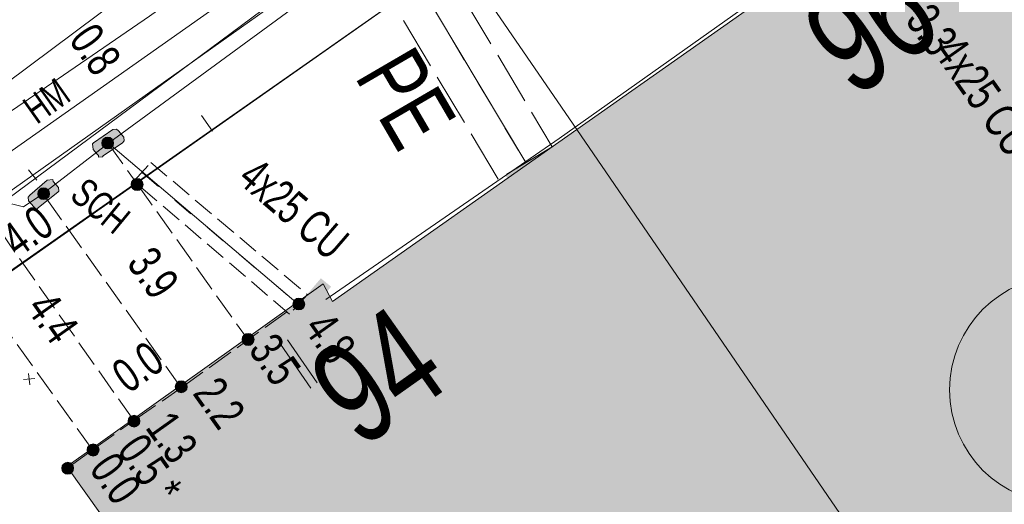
# Model space of a CAD drawing. Header units: metres. Extents: x -740 to 758, y -633 to 854.
# Tile 637 of 656: x 91 to 107, y -169 to -161. Entities that reach past the tile are written whole.
import ezdxf

# ---------------------------------------------------------------- set-up
doc = ezdxf.new("R2010")
doc.units = ezdxf.units.M
doc.header["$MEASUREMENT"] = 0
for name, pattern in [('333_125', [0.4576, 0.3328, -0.1248]), ('333_333', [0.6656, 0.3328, -0.3328]), ('416_125', [0.5408, 0.416, -0.1248]), ('416_416', [0.832, 0.416, -0.416]), ('832_208', [1.04, 0.832, -0.208])]:
    doc.linetypes.add(name, pattern=pattern)
for name, color, linetype in [('Gas.LOVION', 7, 'Continuous'), ('Gis.LOVION', 7, 'Continuous'), ('Grundkarte.LOVION', 7, 'Continuous'), ('Grundkarte_Text.LOVION', 7, 'Continuous'), ('Strom.LOVION', 7, 'Continuous'), ('StromBemass.LOVION', 7, 'Continuous'), ('Telko.LOVION', 7, 'Continuous'), ('Wasser.LOVION', 7, 'Continuous')]:
    doc.layers.add(name, color=color, linetype=linetype)
doc.styles.add('ERSTELLTER_STIL_1', font='arial.ttf')

msp = doc.modelspace()

# ---------------------------------------------------------------- hatches: boundary and pattern name
at = {"layer": 'Grundkarte.LOVION', "linetype": 'Continuous', "lineweight": 18}
for points in [[(107.567, -173.953), (112.184, -170.694), (112.931, -171.685), (116.584, -169.14), (111.329, -161.644), (109.747, -159.375), (109.61, -159.478), (108.889, -158.454), (107.926, -157.071), (103.754, -160.05), (103.927, -160.299), (100.083, -163.01)], [(107.567, -173.953), (100.083, -163.01), (96.24, -165.721), (96.094, -165.439), (92.06, -168.316), (94.459, -171.688), (94.21, -171.86), (100.241, -180.639), (103.92, -178.063), (103.252, -176.976)]]:
    msp.add_hatch(color=9, dxfattribs=at).paths.add_polyline_path(points)
at = {"layer": 'Strom.LOVION', "linetype": 'Continuous', "lineweight": 13}
for points in [[(92.632, -163.428), (92.937, -163.221), (92.963, -163.189), (92.957, -163.13), (92.874, -163.035), (92.842, -163.009), (92.783, -163.014), (92.479, -163.221), (92.465, -163.237), (92.474, -163.325), (92.541, -163.407), (92.557, -163.421), (92.56, -163.45), (92.619, -163.444)], [(91.753, -163.81), (91.48, -164.043), (91.454, -164.075), (91.459, -164.134), (91.543, -164.229), (91.591, -164.269), (91.617, -164.237), (91.919, -164), (91.932, -163.984), (91.927, -163.926), (91.844, -163.83), (91.841, -163.801)], [(96.056, -165.354), (95.38, -166.145), (95.544, -166.306), (96.217, -165.486)]]:
    msp.add_hatch(color=7, dxfattribs=at).paths.add_polyline_path(points)
at = {"layer": 'StromBemass.LOVION', "linetype": 'Continuous', "lineweight": 13}
for points in [[(92.775, -163.285), (92.782, -163.275), (92.788, -163.265), (92.792, -163.254), (92.795, -163.243), (92.797, -163.231), (92.797, -163.219), (92.795, -163.208), (92.792, -163.196), (92.788, -163.185), (92.782, -163.175), (92.775, -163.165), (92.767, -163.157), (92.758, -163.149), (92.748, -163.143), (92.737, -163.138), (92.726, -163.135), (92.714, -163.132), (92.703, -163.132), (92.691, -163.133), (92.679, -163.135), (92.668, -163.138), (92.658, -163.143), (92.648, -163.15), (92.639, -163.157), (92.631, -163.166), (92.624, -163.176), (92.618, -163.186), (92.614, -163.197), (92.611, -163.208), (92.61, -163.22), (92.61, -163.232), (92.611, -163.243), (92.614, -163.255), (92.618, -163.266), (92.624, -163.276), (92.631, -163.285), (92.639, -163.294), (92.648, -163.301), (92.658, -163.308), (92.669, -163.313), (92.68, -163.316), (92.692, -163.318), (92.703, -163.319), (92.715, -163.318), (92.727, -163.316), (92.738, -163.312), (92.748, -163.307), (92.758, -163.301), (92.767, -163.294)], [(93.238, -163.938), (93.245, -163.928), (93.25, -163.918), (93.255, -163.907), (93.257, -163.895), (93.259, -163.884), (93.259, -163.872), (93.257, -163.86), (93.254, -163.849), (93.25, -163.838), (93.244, -163.827), (93.237, -163.818), (93.229, -163.809), (93.22, -163.802), (93.21, -163.795), (93.199, -163.79), (93.188, -163.787), (93.177, -163.785), (93.165, -163.784), (93.153, -163.785), (93.141, -163.787), (93.13, -163.791), (93.119, -163.796), (93.11, -163.802), (93.1, -163.81), (93.092, -163.818), (93.085, -163.828), (93.08, -163.838), (93.076, -163.849), (93.073, -163.861), (93.071, -163.872), (93.071, -163.884), (93.073, -163.896), (93.076, -163.907), (93.08, -163.918), (93.086, -163.929), (93.093, -163.938), (93.101, -163.947), (93.11, -163.954), (93.12, -163.961), (93.131, -163.966), (93.142, -163.969), (93.154, -163.971), (93.165, -163.972), (93.177, -163.971), (93.189, -163.969), (93.2, -163.965), (93.211, -163.96), (93.221, -163.954), (93.23, -163.946)], [(93.238, -163.935), (93.245, -163.925), (93.251, -163.915), (93.255, -163.904), (93.258, -163.892), (93.26, -163.88), (93.259, -163.869), (93.258, -163.857), (93.255, -163.845), (93.251, -163.834), (93.245, -163.824), (93.238, -163.815), (93.23, -163.806), (93.221, -163.798), (93.211, -163.792), (93.2, -163.787), (93.189, -163.784), (93.177, -163.781), (93.165, -163.781), (93.153, -163.781), (93.142, -163.784), (93.131, -163.787), (93.12, -163.792), (93.11, -163.799), (93.101, -163.806), (93.093, -163.815), (93.086, -163.825), (93.08, -163.835), (93.076, -163.846), (93.073, -163.857), (93.072, -163.869), (93.072, -163.881), (93.073, -163.893), (93.076, -163.904), (93.08, -163.915), (93.086, -163.925), (93.093, -163.935), (93.101, -163.944), (93.11, -163.951), (93.12, -163.957), (93.131, -163.962), (93.142, -163.966), (93.154, -163.968), (93.166, -163.969), (93.178, -163.968), (93.189, -163.966), (93.2, -163.962), (93.211, -163.957), (93.221, -163.951), (93.23, -163.943)], [(91.767, -164.081), (91.773, -164.072), (91.779, -164.062), (91.783, -164.051), (91.786, -164.04), (91.788, -164.028), (91.787, -164.016), (91.786, -164.005), (91.783, -163.994), (91.779, -163.983), (91.773, -163.973), (91.766, -163.963), (91.758, -163.955), (91.749, -163.947), (91.739, -163.941), (91.729, -163.936), (91.718, -163.933), (91.706, -163.931), (91.695, -163.93), (91.683, -163.931), (91.672, -163.933), (91.661, -163.936), (91.65, -163.941), (91.64, -163.948), (91.631, -163.955), (91.623, -163.964), (91.617, -163.973), (91.611, -163.983), (91.607, -163.994), (91.604, -164.005), (91.602, -164.017), (91.603, -164.029), (91.604, -164.04), (91.607, -164.051), (91.611, -164.062), (91.617, -164.072), (91.624, -164.082), (91.632, -164.09), (91.641, -164.098), (91.651, -164.104), (91.661, -164.109), (91.672, -164.112), (91.684, -164.115), (91.695, -164.115), (91.707, -164.114), (91.718, -164.112), (91.729, -164.109), (91.74, -164.104), (91.75, -164.097), (91.759, -164.09)], [(91.735, -164.063), (91.739, -164.056), (91.743, -164.05), (91.746, -164.042), (91.748, -164.035), (91.749, -164.027), (91.749, -164.019), (91.748, -164.012), (91.746, -164.004), (91.743, -163.997), (91.739, -163.99), (91.734, -163.984), (91.729, -163.978), (91.723, -163.973), (91.716, -163.969), (91.709, -163.966), (91.702, -163.964), (91.694, -163.962), (91.687, -163.962), (91.679, -163.962), (91.671, -163.964), (91.664, -163.966), (91.657, -163.969), (91.65, -163.974), (91.644, -163.979), (91.639, -163.984), (91.635, -163.991), (91.631, -163.997), (91.628, -164.005), (91.626, -164.012), (91.625, -164.02), (91.625, -164.028), (91.626, -164.035), (91.628, -164.043), (91.631, -164.05), (91.635, -164.057), (91.639, -164.063), (91.645, -164.069), (91.651, -164.074), (91.657, -164.078), (91.664, -164.081), (91.672, -164.083), (91.679, -164.085), (91.687, -164.085), (91.695, -164.085), (91.702, -164.083), (91.71, -164.081), (91.717, -164.078), (91.723, -164.073), (91.729, -164.068)], [(95.782, -165.818), (95.788, -165.809), (95.794, -165.799), (95.798, -165.788), (95.801, -165.776), (95.803, -165.765), (95.802, -165.753), (95.801, -165.742), (95.798, -165.73), (95.794, -165.719), (95.788, -165.709), (95.781, -165.7), (95.773, -165.691), (95.764, -165.684), (95.754, -165.678), (95.744, -165.673), (95.733, -165.669), (95.721, -165.667), (95.709, -165.666), (95.698, -165.667), (95.686, -165.669), (95.675, -165.673), (95.665, -165.678), (95.655, -165.684), (95.646, -165.692), (95.638, -165.7), (95.631, -165.71), (95.626, -165.72), (95.621, -165.731), (95.618, -165.742), (95.617, -165.754), (95.617, -165.765), (95.619, -165.777), (95.621, -165.788), (95.626, -165.799), (95.631, -165.809), (95.638, -165.819), (95.646, -165.827), (95.655, -165.835), (95.665, -165.841), (95.676, -165.846), (95.687, -165.849), (95.698, -165.852), (95.71, -165.852), (95.722, -165.852), (95.733, -165.849), (95.744, -165.846), (95.755, -165.841), (95.765, -165.834), (95.774, -165.827)], [(94.983, -166.377), (94.99, -166.367), (94.996, -166.357), (95, -166.346), (95.003, -166.334), (95.005, -166.322), (95.005, -166.31), (95.003, -166.299), (95, -166.287), (94.996, -166.276), (94.99, -166.266), (94.983, -166.256), (94.975, -166.248), (94.966, -166.24), (94.956, -166.234), (94.945, -166.229), (94.934, -166.225), (94.922, -166.223), (94.91, -166.222), (94.898, -166.223), (94.887, -166.225), (94.875, -166.229), (94.865, -166.234), (94.855, -166.241), (94.846, -166.248), (94.838, -166.257), (94.831, -166.266), (94.825, -166.277), (94.821, -166.288), (94.818, -166.299), (94.816, -166.311), (94.816, -166.323), (94.818, -166.335), (94.821, -166.346), (94.825, -166.357), (94.831, -166.367), (94.838, -166.377), (94.846, -166.386), (94.855, -166.393), (94.865, -166.4), (94.876, -166.405), (94.887, -166.408), (94.899, -166.41), (94.911, -166.411), (94.923, -166.41), (94.934, -166.408), (94.945, -166.404), (94.956, -166.399), (94.966, -166.393), (94.975, -166.385)], [(93.932, -167.121), (93.939, -167.111), (93.945, -167.101), (93.949, -167.09), (93.952, -167.079), (93.953, -167.067), (93.953, -167.055), (93.952, -167.043), (93.949, -167.032), (93.945, -167.021), (93.939, -167.011), (93.932, -167.001), (93.924, -166.993), (93.915, -166.985), (93.905, -166.979), (93.894, -166.974), (93.883, -166.97), (93.871, -166.968), (93.859, -166.967), (93.848, -166.968), (93.836, -166.97), (93.825, -166.974), (93.814, -166.979), (93.804, -166.985), (93.795, -166.993), (93.787, -167.002), (93.78, -167.011), (93.775, -167.022), (93.77, -167.033), (93.767, -167.044), (93.766, -167.056), (93.766, -167.067), (93.768, -167.079), (93.771, -167.091), (93.775, -167.101), (93.781, -167.112), (93.788, -167.121), (93.796, -167.13), (93.805, -167.137), (93.815, -167.144), (93.825, -167.149), (93.837, -167.152), (93.848, -167.154), (93.86, -167.155), (93.872, -167.154), (93.883, -167.152), (93.895, -167.148), (93.905, -167.143), (93.915, -167.137), (93.924, -167.129)], [(93.903, -167.113), (93.908, -167.106), (93.912, -167.099), (93.914, -167.092), (93.916, -167.084), (93.917, -167.076), (93.917, -167.068), (93.916, -167.061), (93.914, -167.053), (93.911, -167.046), (93.908, -167.039), (93.903, -167.032), (93.897, -167.027), (93.891, -167.022), (93.885, -167.017), (93.877, -167.014), (93.87, -167.012), (93.862, -167.01), (93.854, -167.01), (93.846, -167.01), (93.839, -167.012), (93.831, -167.014), (93.824, -167.018), (93.817, -167.022), (93.811, -167.027), (93.806, -167.033), (93.801, -167.039), (93.797, -167.046), (93.795, -167.053), (93.793, -167.061), (93.792, -167.069), (93.792, -167.077), (93.793, -167.085), (93.795, -167.092), (93.798, -167.1), (93.801, -167.107), (93.806, -167.113), (93.812, -167.119), (93.818, -167.124), (93.824, -167.128), (93.832, -167.131), (93.839, -167.134), (93.847, -167.135), (93.855, -167.136), (93.863, -167.135), (93.87, -167.134), (93.878, -167.131), (93.885, -167.128), (93.892, -167.123), (93.898, -167.118)], [(93.907, -167.114), (93.912, -167.107), (93.916, -167.1), (93.918, -167.093), (93.92, -167.085), (93.921, -167.077), (93.921, -167.069), (93.92, -167.061), (93.918, -167.054), (93.915, -167.046), (93.912, -167.039), (93.907, -167.033), (93.901, -167.027), (93.895, -167.022), (93.889, -167.018), (93.881, -167.015), (93.874, -167.012), (93.866, -167.011), (93.858, -167.01), (93.85, -167.011), (93.842, -167.012), (93.835, -167.015), (93.828, -167.018), (93.821, -167.022), (93.815, -167.028), (93.809, -167.033), (93.805, -167.04), (93.801, -167.047), (93.798, -167.054), (93.796, -167.062), (93.795, -167.07), (93.795, -167.078), (93.796, -167.086), (93.798, -167.093), (93.801, -167.101), (93.805, -167.108), (93.81, -167.114), (93.815, -167.12), (93.821, -167.125), (93.828, -167.129), (93.835, -167.132), (93.843, -167.135), (93.851, -167.136), (93.858, -167.137), (93.866, -167.136), (93.874, -167.135), (93.882, -167.132), (93.889, -167.129), (93.896, -167.125), (93.902, -167.119)], [(93.189, -167.661), (93.196, -167.652), (93.201, -167.642), (93.206, -167.631), (93.208, -167.619), (93.21, -167.608), (93.21, -167.596), (93.208, -167.584), (93.205, -167.573), (93.201, -167.562), (93.195, -167.552), (93.188, -167.542), (93.18, -167.534), (93.171, -167.526), (93.161, -167.52), (93.151, -167.515), (93.14, -167.512), (93.128, -167.51), (93.116, -167.509), (93.105, -167.51), (93.093, -167.512), (93.082, -167.515), (93.072, -167.52), (93.062, -167.527), (93.053, -167.534), (93.045, -167.543), (93.038, -167.552), (93.032, -167.563), (93.028, -167.574), (93.025, -167.585), (93.024, -167.597), (93.024, -167.608), (93.025, -167.62), (93.028, -167.631), (93.032, -167.642), (93.038, -167.652), (93.045, -167.662), (93.053, -167.67), (93.062, -167.678), (93.072, -167.684), (93.083, -167.689), (93.094, -167.693), (93.105, -167.695), (93.117, -167.695), (93.129, -167.695), (93.14, -167.692), (93.151, -167.689), (93.162, -167.684), (93.172, -167.677), (93.181, -167.67)], [(93.165, -167.629), (93.17, -167.623), (93.173, -167.616), (93.176, -167.609), (93.178, -167.601), (93.179, -167.594), (93.179, -167.586), (93.178, -167.578), (93.176, -167.571), (93.173, -167.563), (93.169, -167.557), (93.165, -167.55), (93.16, -167.545), (93.154, -167.54), (93.147, -167.536), (93.14, -167.532), (93.133, -167.53), (93.125, -167.529), (93.117, -167.528), (93.109, -167.529), (93.102, -167.53), (93.094, -167.533), (93.087, -167.536), (93.081, -167.54), (93.075, -167.545), (93.07, -167.551), (93.065, -167.557), (93.061, -167.564), (93.058, -167.571), (93.057, -167.579), (93.056, -167.586), (93.056, -167.594), (93.057, -167.602), (93.059, -167.609), (93.061, -167.617), (93.065, -167.623), (93.07, -167.63), (93.075, -167.635), (93.081, -167.64), (93.088, -167.644), (93.095, -167.648), (93.102, -167.65), (93.11, -167.651), (93.118, -167.652), (93.125, -167.651), (93.133, -167.65), (93.14, -167.647), (93.147, -167.644), (93.154, -167.64), (93.16, -167.635)], [(93.167, -167.636), (93.172, -167.63), (93.176, -167.623), (93.179, -167.616), (93.181, -167.608), (93.182, -167.6), (93.182, -167.592), (93.181, -167.585), (93.179, -167.577), (93.176, -167.57), (93.172, -167.563), (93.167, -167.556), (93.162, -167.551), (93.156, -167.546), (93.149, -167.541), (93.142, -167.538), (93.134, -167.536), (93.126, -167.534), (93.119, -167.534), (93.111, -167.534), (93.103, -167.536), (93.095, -167.538), (93.088, -167.541), (93.082, -167.546), (93.076, -167.551), (93.07, -167.557), (93.066, -167.563), (93.062, -167.57), (93.059, -167.577), (93.057, -167.585), (93.056, -167.593), (93.056, -167.601), (93.057, -167.609), (93.059, -167.616), (93.062, -167.624), (93.066, -167.63), (93.07, -167.637), (93.076, -167.643), (93.082, -167.648), (93.089, -167.652), (93.096, -167.655), (93.103, -167.658), (93.111, -167.659), (93.119, -167.659), (93.127, -167.659), (93.135, -167.657), (93.142, -167.655), (93.149, -167.652), (93.156, -167.647), (93.162, -167.642)], [(93.165, -167.63), (93.169, -167.623), (93.173, -167.617), (93.175, -167.61), (93.177, -167.602), (93.178, -167.595), (93.178, -167.587), (93.177, -167.58), (93.175, -167.572), (93.172, -167.565), (93.169, -167.558), (93.164, -167.552), (93.159, -167.547), (93.153, -167.542), (93.147, -167.538), (93.14, -167.535), (93.133, -167.532), (93.125, -167.531), (93.117, -167.53), (93.11, -167.531), (93.102, -167.532), (93.095, -167.535), (93.088, -167.538), (93.082, -167.542), (93.076, -167.547), (93.071, -167.553), (93.066, -167.559), (93.063, -167.565), (93.06, -167.573), (93.058, -167.58), (93.057, -167.587), (93.057, -167.595), (93.058, -167.603), (93.06, -167.61), (93.063, -167.617), (93.066, -167.624), (93.071, -167.63), (93.076, -167.635), (93.082, -167.64), (93.089, -167.644), (93.095, -167.648), (93.103, -167.65), (93.11, -167.651), (93.118, -167.652), (93.125, -167.651), (93.133, -167.65), (93.14, -167.647), (93.147, -167.644), (93.153, -167.64), (93.159, -167.635)], [(92.546, -168.116), (92.553, -168.107), (92.559, -168.096), (92.563, -168.085), (92.566, -168.074), (92.568, -168.062), (92.568, -168.05), (92.566, -168.038), (92.563, -168.026), (92.559, -168.015), (92.553, -168.005), (92.546, -167.995), (92.538, -167.987), (92.528, -167.979), (92.518, -167.973), (92.508, -167.968), (92.496, -167.964), (92.484, -167.962), (92.473, -167.961), (92.461, -167.962), (92.449, -167.964), (92.438, -167.968), (92.427, -167.973), (92.417, -167.979), (92.408, -167.987), (92.4, -167.996), (92.393, -168.005), (92.387, -168.016), (92.383, -168.027), (92.38, -168.039), (92.378, -168.05), (92.378, -168.062), (92.38, -168.074), (92.383, -168.086), (92.387, -168.097), (92.393, -168.107), (92.4, -168.117), (92.408, -168.125), (92.417, -168.133), (92.427, -168.139), (92.438, -168.144), (92.45, -168.148), (92.461, -168.15), (92.473, -168.151), (92.485, -168.15), (92.497, -168.148), (92.508, -168.144), (92.519, -168.139), (92.529, -168.133), (92.538, -168.125)], [(92.517, -168.098), (92.521, -168.092), (92.525, -168.085), (92.528, -168.077), (92.53, -168.07), (92.531, -168.062), (92.531, -168.054), (92.53, -168.046), (92.528, -168.038), (92.525, -168.031), (92.521, -168.024), (92.517, -168.018), (92.511, -168.012), (92.505, -168.007), (92.498, -168.003), (92.491, -167.999), (92.484, -167.997), (92.476, -167.995), (92.468, -167.995), (92.46, -167.995), (92.452, -167.997), (92.445, -167.999), (92.438, -168.003), (92.431, -168.007), (92.425, -168.012), (92.419, -168.018), (92.415, -168.024), (92.411, -168.031), (92.408, -168.039), (92.406, -168.046), (92.405, -168.054), (92.405, -168.062), (92.406, -168.07), (92.408, -168.078), (92.411, -168.085), (92.415, -168.092), (92.42, -168.098), (92.425, -168.104), (92.431, -168.109), (92.438, -168.113), (92.445, -168.117), (92.453, -168.119), (92.46, -168.121), (92.468, -168.121), (92.476, -168.121), (92.484, -168.119), (92.492, -168.117), (92.499, -168.113), (92.505, -168.109), (92.511, -168.104)], [(92.517, -168.098), (92.521, -168.092), (92.525, -168.085), (92.528, -168.077), (92.53, -168.07), (92.531, -168.062), (92.531, -168.054), (92.53, -168.046), (92.528, -168.038), (92.525, -168.031), (92.521, -168.024), (92.517, -168.018), (92.511, -168.012), (92.505, -168.007), (92.498, -168.003), (92.491, -167.999), (92.484, -167.997), (92.476, -167.995), (92.468, -167.995), (92.46, -167.995), (92.452, -167.997), (92.445, -167.999), (92.438, -168.003), (92.431, -168.007), (92.425, -168.012), (92.419, -168.018), (92.415, -168.024), (92.411, -168.031), (92.408, -168.039), (92.406, -168.046), (92.405, -168.054), (92.405, -168.062), (92.406, -168.07), (92.408, -168.078), (92.411, -168.085), (92.415, -168.092), (92.42, -168.098), (92.425, -168.104), (92.431, -168.109), (92.438, -168.113), (92.445, -168.117), (92.453, -168.119), (92.46, -168.121), (92.468, -168.121), (92.476, -168.121), (92.484, -168.119), (92.492, -168.117), (92.499, -168.113), (92.505, -168.109), (92.511, -168.104)], [(92.146, -168.403), (92.153, -168.393), (92.159, -168.383), (92.163, -168.372), (92.166, -168.361), (92.168, -168.349), (92.168, -168.337), (92.166, -168.326), (92.163, -168.314), (92.159, -168.303), (92.153, -168.293), (92.146, -168.283), (92.138, -168.275), (92.129, -168.267), (92.119, -168.261), (92.108, -168.256), (92.097, -168.252), (92.085, -168.25), (92.074, -168.25), (92.062, -168.25), (92.05, -168.253), (92.039, -168.256), (92.028, -168.261), (92.019, -168.268), (92.009, -168.275), (92.001, -168.284), (91.995, -168.293), (91.989, -168.304), (91.985, -168.315), (91.982, -168.326), (91.98, -168.338), (91.98, -168.35), (91.982, -168.361), (91.985, -168.373), (91.989, -168.384), (91.995, -168.394), (92.002, -168.403), (92.01, -168.412), (92.019, -168.419), (92.029, -168.426), (92.04, -168.431), (92.051, -168.434), (92.062, -168.437), (92.074, -168.437), (92.086, -168.436), (92.098, -168.434), (92.109, -168.431), (92.119, -168.425), (92.129, -168.419), (92.138, -168.412)], [(92.123, -168.385), (92.128, -168.378), (92.132, -168.371), (92.135, -168.364), (92.137, -168.356), (92.138, -168.347), (92.138, -168.339), (92.137, -168.331), (92.134, -168.323), (92.131, -168.315), (92.127, -168.308), (92.123, -168.302), (92.117, -168.296), (92.111, -168.29), (92.104, -168.286), (92.096, -168.282), (92.088, -168.28), (92.08, -168.278), (92.072, -168.278), (92.064, -168.278), (92.056, -168.28), (92.048, -168.283), (92.04, -168.286), (92.033, -168.291), (92.027, -168.296), (92.021, -168.302), (92.017, -168.309), (92.013, -168.316), (92.01, -168.323), (92.008, -168.331), (92.007, -168.34), (92.007, -168.348), (92.008, -168.356), (92.01, -168.364), (92.013, -168.372), (92.017, -168.379), (92.022, -168.385), (92.027, -168.391), (92.034, -168.397), (92.041, -168.401), (92.048, -168.405), (92.056, -168.407), (92.064, -168.409), (92.072, -168.409), (92.081, -168.409), (92.089, -168.407), (92.096, -168.404), (92.104, -168.401), (92.111, -168.396), (92.117, -168.391)], [(92.123, -168.385), (92.128, -168.378), (92.132, -168.371), (92.135, -168.364), (92.137, -168.356), (92.138, -168.347), (92.138, -168.339), (92.137, -168.331), (92.134, -168.323), (92.131, -168.315), (92.127, -168.308), (92.123, -168.302), (92.117, -168.296), (92.111, -168.29), (92.104, -168.286), (92.096, -168.282), (92.088, -168.28), (92.08, -168.278), (92.072, -168.278), (92.064, -168.278), (92.056, -168.28), (92.048, -168.283), (92.04, -168.286), (92.033, -168.291), (92.027, -168.296), (92.021, -168.302), (92.017, -168.309), (92.013, -168.316), (92.01, -168.323), (92.008, -168.331), (92.007, -168.34), (92.007, -168.348), (92.008, -168.356), (92.01, -168.364), (92.013, -168.372), (92.017, -168.379), (92.022, -168.385), (92.027, -168.391), (92.034, -168.397), (92.041, -168.401), (92.048, -168.405), (92.056, -168.407), (92.064, -168.409), (92.072, -168.409), (92.081, -168.409), (92.089, -168.407), (92.096, -168.404), (92.104, -168.401), (92.111, -168.396), (92.117, -168.391)], [(92.123, -168.385), (92.128, -168.378), (92.132, -168.371), (92.135, -168.364), (92.137, -168.356), (92.138, -168.347), (92.138, -168.339), (92.137, -168.331), (92.134, -168.323), (92.131, -168.315), (92.127, -168.308), (92.123, -168.302), (92.117, -168.296), (92.111, -168.29), (92.104, -168.286), (92.096, -168.282), (92.088, -168.28), (92.08, -168.278), (92.072, -168.278), (92.064, -168.278), (92.056, -168.28), (92.048, -168.283), (92.04, -168.286), (92.033, -168.291), (92.027, -168.296), (92.021, -168.302), (92.017, -168.309), (92.013, -168.316), (92.01, -168.323), (92.008, -168.331), (92.007, -168.34), (92.007, -168.348), (92.008, -168.356), (92.01, -168.364), (92.013, -168.372), (92.017, -168.379), (92.022, -168.385), (92.027, -168.391), (92.034, -168.397), (92.041, -168.401), (92.048, -168.405), (92.056, -168.407), (92.064, -168.409), (92.072, -168.409), (92.081, -168.409), (92.089, -168.407), (92.096, -168.404), (92.104, -168.401), (92.111, -168.396), (92.117, -168.391)]]:
    msp.add_hatch(color=7, dxfattribs=at).paths.add_polyline_path(points)
at = {"layer": 'Wasser.LOVION', "linetype": 'Continuous', "lineweight": 13}
msp.add_hatch(color=7, dxfattribs=at).paths.add_polyline_path([(99.598, -163.338), (98.956, -163.726), (99.15, -164.047), (99.779, -163.675)])

# ---------------------------------------------------------------- linework, layer by layer
at = {"layer": 'Gas.LOVION', "color": 5, "linetype": 'Continuous', "lineweight": 18}
msp.add_lwpolyline([(135.204, -132.562), (134.502, -133.089), (122.802, -141.297), (102.376, -155.471), (100.867, -156.52), (81.209, -170.382), (79.293, -171.501), (78.795, -171.845), (74.034, -175.443), (59.227, -185.728), (52.807, -190.198)], dxfattribs=at)
msp.add_circle((107.737, -167.109), 1.793, dxfattribs=at)
at = {"layer": 'Gis.LOVION', "color": 44, "linetype": 'Continuous', "lineweight": 18}
msp.add_lwpolyline([(109.548, -159.454), (107.903, -157.132), (103.62, -160.181), (103.754, -160.346), (99.802, -163.156), (96.133, -165.687)], dxfattribs=at)
at = {"layer": 'Grundkarte.LOVION', "color": 8, "linetype": 'Continuous', "lineweight": 18}
for points in [[(134.307, -131.852), (132.097, -133.427), (128.47, -135.94), (124.548, -138.747), (121.616, -140.807), (118.213, -143.179), (113.936, -146.286), (111.189, -148.121), (108.31, -150.117), (105.309, -152.066), (100.671, -155.416), (98.041, -157.239), (95.687, -158.859), (92.19, -161.476), (89.27, -163.653), (85.846, -166.116), (82.946, -168.203), (80.247, -169.915), (76.975, -172.126), (74.51, -173.815), (71.259, -175.936), (68.973, -177.342), (66.64, -178.871), (63.638, -180.819)], [(136.364, -133.542), (130.087, -137.969), (108.761, -152.911), (98.222, -160.295), (87.519, -167.815), (76.98, -175.2), (66.251, -182.751), (55.601, -190.206), (44.871, -197.757), (31.814, -206.896), (18.678, -216.13), (5.595, -225.301), (-7.452, -240.586), (-16.723, -263.659), (-16.987, -267.912), (-17.629, -276.162)], [(136.364, -133.542), (130.087, -137.969), (108.761, -152.911), (98.222, -160.295), (87.519, -167.815), (76.98, -175.2), (66.251, -182.751), (55.601, -190.206), (44.871, -197.757), (31.814, -206.896), (18.678, -216.13), (5.595, -225.301), (-7.452, -240.586), (-16.723, -263.659), (-16.987, -267.912), (-17.629, -276.162)], [(90.228, -165.895), (98.222, -160.295), (106.301, -154.658)], [(94.18, -162.789), (94.352, -163.038)]]:
    msp.add_lwpolyline(points, dxfattribs=at)
at = {"layer": 'Grundkarte.LOVION', "color": 253, "linetype": 'Continuous', "lineweight": 18}
msp.add_lwpolyline([(55.601, -190.206), (68.844, -209.275), (74.844, -205.644), (79.946, -202.515), (66.251, -182.751), (76.98, -175.2), (87.519, -167.815), (98.222, -160.295), (108.761, -152.911), (124.365, -175.266), (123.14, -176.036), (117.533, -179.451), (113.183, -182.123), (108.054, -185.284), (104.596, -187.396), (102.198, -188.871), (91.908, -195.168), (95.575, -201.844), (103.805, -216.792), (89.302, -224.742), (87.646, -225.643), (86.272, -226.398), (68.712, -236.036), (57.832, -216.056)], dxfattribs=at)
at = {"layer": 'Grundkarte.LOVION', "color": 8, "linetype": 'Continuous', "lineweight": 18}
for points in [[(98.222, -160.295), (108.761, -152.911), (124.365, -175.266), (123.14, -176.036), (117.533, -179.451), (113.183, -182.123), (109.697, -176.996), (107.567, -173.953), (100.083, -163.01)], [(107.567, -173.953), (100.083, -163.01), (103.927, -160.299), (103.754, -160.05), (107.926, -157.071), (108.889, -158.454), (109.61, -159.478), (109.747, -159.375), (111.329, -161.644), (116.584, -169.14), (112.931, -171.685), (112.184, -170.694)], [(94.227, -177.474), (87.519, -167.815), (98.222, -160.295), (100.083, -163.01), (107.567, -173.953), (109.697, -176.996), (113.183, -182.123), (108.054, -185.284), (104.596, -187.396), (102.198, -188.871), (101.962, -188.569)], [(107.567, -173.953), (103.252, -176.976), (103.92, -178.063), (100.241, -180.639), (94.21, -171.86), (94.459, -171.688), (92.06, -168.316), (96.094, -165.439), (96.24, -165.721), (100.083, -163.01)]]:
    msp.add_lwpolyline(points, close=True, dxfattribs=at)
at = {"layer": 'Strom.LOVION', "color": 1, "linetype": 'Continuous', "lineweight": 18}
msp.add_lwpolyline([(52.677, -191.437), (61.851, -184.304), (65.33, -182.102), (68.279, -180.218), (83.604, -169.335), (90.8, -164.346), (101.368, -156.5), (102.778, -155.505), (105.576, -153.739), (108.865, -151.408), (132.551, -134.905), (124.132, -123.463)], dxfattribs=at)
at = {"layer": 'Strom.LOVION', "color": 150, "linetype": 'Continuous', "lineweight": 18}
for points in [[(91.685, -164.023), (92.716, -163.228), (101.389, -156.868)], [(91.685, -164.023), (91.38, -164.23), (90.577, -164.028), (89.912, -164.477), (80.567, -170.475), (80.236, -171.467)]]:
    msp.add_lwpolyline(points, dxfattribs=at)
at = {"layer": 'Strom.LOVION', "color": 7, "linetype": 'Continuous', "lineweight": 13}
for points in [[(92.632, -163.428), (92.619, -163.444), (92.56, -163.45), (92.557, -163.421), (92.541, -163.407), (92.474, -163.325), (92.465, -163.237), (92.479, -163.221), (92.783, -163.014), (92.842, -163.009), (92.874, -163.035), (92.957, -163.13), (92.963, -163.189), (92.937, -163.221)], [(91.753, -163.81), (91.841, -163.801), (91.844, -163.83), (91.927, -163.926), (91.932, -163.984), (91.919, -164), (91.617, -164.237), (91.591, -164.269), (91.543, -164.229), (91.459, -164.134), (91.454, -164.075), (91.48, -164.043)]]:
    msp.add_lwpolyline(points, close=True, dxfattribs=at)
at = {"layer": 'Strom.LOVION', "color": 5, "linetype": 'Continuous', "lineweight": 18}
msp.add_lwpolyline([(92.716, -163.228), (95.697, -165.759)], dxfattribs=at)
at = {"layer": 'Strom.LOVION', "color": 7, "linetype": '333_125', "lineweight": 13}
msp.add_lwpolyline([(95.845, -165.611), (95.565, -165.92), (93.114, -163.824), (93.381, -163.532)], close=True, dxfattribs=at)
at = {"layer": 'Strom.LOVION', "color": 9, "linetype": '333_333', "lineweight": 18}
msp.add_lwpolyline([(93.249, -163.693), (95.697, -165.759)], dxfattribs=at)
at = {"layer": 'Strom.LOVION', "color": 250, "linetype": 'Continuous', "lineweight": 18}
for points in [[(91.38, -166.949), (91.556, -166.932)], [(91.459, -166.853), (91.476, -167.029)]]:
    msp.add_lwpolyline(points, dxfattribs=at)
at = {"layer": 'StromBemass.LOVION', "color": 7, "linetype": '416_125', "lineweight": 13}
for points in [[(92.7, -163.215), (93.162, -163.864), (94.91, -166.324)], [(92.464, -168.055), (93.113, -167.593), (90.814, -164.33), (90.456, -163.848)], [(93.86, -167.076), (91.685, -164.023)], [(92.063, -168.346), (92.464, -168.055), (89.912, -164.477)], [(93.113, -167.593), (93.86, -167.076), (95.697, -165.759)]]:
    msp.add_lwpolyline(points, dxfattribs=at)
at = {"layer": 'StromBemass.LOVION', "color": 7, "linetype": 'Continuous', "lineweight": 13}
for points in [[(95.419, -166.392), (95.9, -167.084)], [(95.53, -166.322), (95.996, -167.001)]]:
    msp.add_lwpolyline(points, dxfattribs=at)
for centre, radius in [((92.703, -163.225), 0.0937), ((93.166, -163.875), 0.0941), ((93.165, -163.878), 0.094), ((91.695, -164.023), 0.0927), ((91.687, -164.024), 0.0618), ((95.71, -165.759), 0.0929), ((94.91, -166.317), 0.0943), ((93.86, -167.061), 0.0939), ((93.854, -167.073), 0.0629), ((93.858, -167.074), 0.0632), ((93.117, -167.602), 0.0933), ((93.117, -167.59), 0.0618), ((93.119, -167.597), 0.0629), ((93.118, -167.591), 0.0607), ((92.473, -168.056), 0.0949), ((92.468, -168.058), 0.0631), ((92.468, -168.058), 0.0631), ((92.074, -168.343), 0.0938), ((92.072, -168.344), 0.0656), ((92.072, -168.344), 0.0656), ((92.072, -168.344), 0.0656)]:
    msp.add_circle(centre, radius, dxfattribs=at)
at = {"layer": 'Telko.LOVION', "color": 1, "linetype": 'Continuous', "lineweight": 18}
msp.add_lwpolyline([(45.337, -195.421), (67.652, -180.456), (68.224, -179.957), (68.882, -179.582), (82.821, -170.092), (83.36, -169.566), (83.964, -169.093), (99.082, -158.364), (99.803, -157.88)], dxfattribs=at)
at = {"layer": 'Telko.LOVION', "color": 7, "linetype": 'Continuous', "lineweight": 13}
msp.add_lwpolyline([(91.59, -163.811), (91.456, -163.647)], dxfattribs=at)
at = {"layer": 'Wasser.LOVION', "color": 150, "linetype": 'Continuous', "lineweight": 18}
for points in [[(134.722, -132.166), (129.36, -135.971), (125.585, -138.468), (115.695, -145.39), (101.748, -155.251), (100.919, -155.835), (96.596, -158.932), (93.363, -161.229), (90.468, -163.211), (83.624, -168.033), (82.588, -168.77), (74.885, -174.178), (74.085, -174.758), (73.947, -174.861), (71.252, -176.765), (69.062, -179.003), (66.135, -180.206), (58.564, -185.453), (53.827, -188.99), (44.65, -195.34)], [(96.596, -158.932), (96.634, -159.017), (96.82, -159.413), (99.277, -163.532)]]:
    msp.add_lwpolyline(points, dxfattribs=at)
at = {"layer": 'Wasser.LOVION', "color": 7, "linetype": '832_208', "lineweight": 13}
msp.add_lwpolyline([(99.696, -163.284), (98.845, -163.796), (96.388, -159.677), (97.239, -159.165)], close=True, dxfattribs=at)
at = {"layer": 'Wasser.LOVION', "color": 252, "linetype": '416_416', "lineweight": 18}
msp.add_lwpolyline([(96.82, -159.413), (99.277, -163.532)], dxfattribs=at)

# ---------------------------------------------------------------- texts
at = {"layer": 'Grundkarte_Text.LOVION', "color": 8, "linetype": 'Continuous', "lineweight": 18, "attachment_point": 7, "style": 'ERSTELLTER_STIL_1'}
for s, insert, char_height, rotation in [('{\\A1;\\W0.71560x;96}', (104.452, -162.557), 1.6008, 35.267), ('{\\A1;\\W0.71560x;94}', (96.689, -168.073), 1.60084, 35.2672)]:
    msp.add_mtext(s, dxfattribs=dict(at, insert=insert, char_height=char_height, rotation=rotation))
at = {"layer": 'Strom.LOVION', "color": 5, "linetype": 'Continuous', "lineweight": 18, "attachment_point": 7, "style": 'ERSTELLTER_STIL_1'}
for s, insert, char_height, rotation in [('{\\A1;\\W0.71560x;4x25 CU}', (105.673, -161.798), 0.53353, 305.246), ('{\\A1;\\W0.66790x;4x25 CU }', (94.719, -163.834), 0.53354, 319.2434)]:
    msp.add_mtext(s, dxfattribs=dict(at, insert=insert, char_height=char_height, rotation=rotation))
at = {"layer": 'Strom.LOVION', "color": 7, "linetype": 'Continuous', "lineweight": 13, "attachment_point": 7, "style": 'ERSTELLTER_STIL_1'}
for s, insert, char_height, rotation in [('{\\A1;\\W0.71559x;HM}', (91.587, -162.941), 0.44461, 35.2454), ('{\\A1;\\W0.71564x;SCH}', (92.083, -164.091), 0.4446, 320.5834)]:
    msp.add_mtext(s, dxfattribs=dict(at, insert=insert, char_height=char_height, rotation=rotation))
at = {"layer": 'StromBemass.LOVION', "color": 7, "linetype": 'Continuous', "lineweight": 13, "attachment_point": 7, "style": 'ERSTELLTER_STIL_1'}
for s, insert, char_height, rotation in [('{\\A1;\\W0.71556x;3.3}', (105.229, -161.298), 0.53355, 305.5849), ('{\\A1;\\W0.71558x;0.8}', (92.072, -161.605), 0.53355, 305.2444), ('{\\A1;\\W0.71559x;4.0}', (91.295, -165.046), 0.53353, 35.4469), ('{\\A1;\\W0.71556x;3.9}', (92.983, -165.124), 0.53355, 305.4248), ('{\\A1;\\W0.71556x;4.4}', (91.409, -165.825), 0.53355, 305.4248), ('{\\A1;\\W0.71556x;4.8}', (95.763, -166.144), 0.53354, 305.2483), ('{\\A1;\\W0.71556x;3.5}', (94.898, -166.486), 0.53356, 305.2467), ('{\\A1;\\W0.71559x;0.0}', (93.033, -167.186), 0.53353, 35.4469), ('{\\A1;\\W0.71559x;2.2}', (94.028, -167.167), 0.53355, 305.4248), ('{\\A1;\\W0.71559x;1.3}', (93.277, -167.71), 0.53355, 305.4248), ('{\\A1;\\W0.71558x;0.5 *}', (92.83, -168.064), 0.53355, 305.4248), ('{\\A1;\\W0.71554x;0.0}', (92.393, -168.358), 0.53356, 305.2467)]:
    msp.add_mtext(s, dxfattribs=dict(at, insert=insert, char_height=char_height, rotation=rotation))
at = {"layer": 'Wasser.LOVION', "color": 150, "linetype": 'Continuous', "lineweight": 18, "attachment_point": 7, "style": 'ERSTELLTER_STIL_1'}
for s, insert, char_height, rotation in [('{\\A1;\\W0.71927x;150 GGG BA ZM (1977)}', (86.65, -164.46), 1.42278, 34.2426), ('{\\A1;\\W0.71559x;PE}', (96.576, -162.176), 1.06708, 300.245)]:
    msp.add_mtext(s, dxfattribs=dict(at, insert=insert, char_height=char_height, rotation=rotation))

doc.saveas('drawing.dxf')
